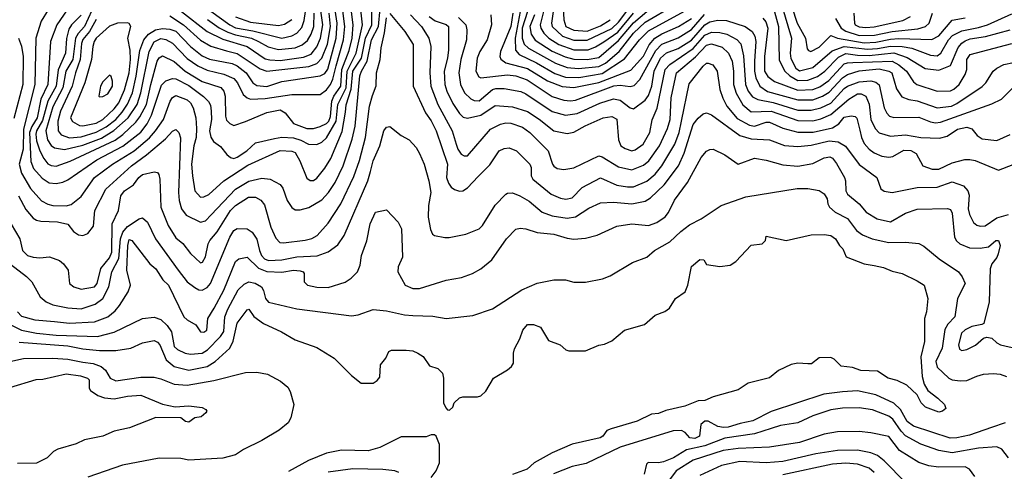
# Model space of a CAD drawing. Extents: x 501367 to 657802, y 482273 to 547541.
# Tile 292 of 656: x 595485 to 601420, y 495733 to 498456. Entities that reach past the tile are written whole.
import ezdxf

# ---------------------------------------------------------------- set-up
doc = ezdxf.new("R2010")
doc.units = 0

msp = doc.modelspace()

# ---------------------------------------------------------------- linework, layer by layer
at = {"layer": '0CON20XD'}
for points in [[(595698.9, 498585), (595613.3, 498446.7), (595581.4, 498345), (595576.3, 498065), (595507.1, 497795), (595506.2, 497675), (595480.6, 497585), (595495, 497530.4), (595549, 497439), (595615, 497364), (595655, 497343.4), (595685, 497336.5), (595765, 497333.3), (595795, 497342.3), (595855, 497390), (595934.8, 497505.2), (596043.3, 497585), (596175.1, 497664.9), (596266.5, 497743.5), (596303, 497785), (596350.8, 497855), (596391.8, 497965), (596405, 497986.2), (596425, 497998.5), (596495, 497972.5), (596515, 497954.5), (596530.8, 497925), (596546.9, 497865), (596550.8, 497800.8), (596547.4, 497745), (596535.2, 497694.8), (596521.2, 497585), (596525.4, 497514.6), (596540.9, 497425), (596575, 497386.5), (596595, 497387.3), (596625, 497401.5), (596716, 497484), (596860.8, 497579.2), (597055, 497666.9), (597125, 497663.9), (597145.9, 497655.9), (597174.1, 497605), (597215, 497500), (597235, 497485.6), (597255, 497486.4), (597275, 497500.9), (597325, 497561.5), (597361.2, 497618.8), (597427.6, 497782.4), (597448.3, 497898.3), (597452.8, 497942.8), (597482.6, 498037.4), (597493.7, 498145), (597544.7, 498225), (597569.7, 498345), (597607.7, 498425), (597605.2, 498705)], [(598752.4, 498695), (598764.2, 498454.2), (598776.7, 498415), (598825, 498392.1), (598905, 498386.5), (598985, 498418.9), (599043.9, 498456.1)], [(595810.3, 498575), (595707.6, 498425), (595671.2, 498325), (595654.8, 498065), (595612.6, 497977.4), (595589.1, 497865), (595557.1, 497812.9), (595543.3, 497776.7), (595551, 497601), (595567.8, 497557.8), (595620.4, 497500.4), (595662.7, 497472.7), (595705, 497468), (595745, 497476), (595775, 497490), (595949.4, 497610.6), (596106.7, 497693.3), (596215, 497777.1), (596252.5, 497827.5), (596279.9, 497880.1), (596339, 498061), (596365, 498086.4), (596405, 498101.3), (596425, 498100), (596505, 498059.8), (596593.2, 497993.2), (596623.1, 497963.1), (596635, 497940), (596639.7, 497905), (596640.6, 497855), (596629.6, 497785), (596636.9, 497746.9), (596652.4, 497722.4), (596695, 497691.8), (596732.4, 497642.4), (596755.6, 497625.6), (596775, 497619.2), (596795, 497626.2), (596854.6, 497665), (596906.9, 497713.1), (597020.3, 497740.2), (597065, 497747.4), (597135, 497742.8), (597179.2, 497729.2), (597225.4, 497704.6), (597275, 497703.4), (597305, 497718), (597335, 497743.9), (597392.9, 497845), (597402.2, 497945), (597452.3, 498045), (597459.1, 498145), (597513.8, 498255), (597551, 498425), (597531.2, 498605)], [(595855, 498484), (595796.9, 498425), (595781.6, 498398.4), (595766.6, 498343.4), (595760.2, 498255), (595717.2, 498152.8), (595704.9, 498055.1), (595653.8, 497965), (595621.4, 497848.6), (595586.2, 497785), (595582.1, 497765), (595586.1, 497726.1), (595605.7, 497665.7), (595629.5, 497619.5), (595655, 497587.1), (595675, 497576.8), (595705, 497573.3), (595787.8, 497602.2), (596059.5, 497730.5), (596106.3, 497763.7), (596185, 497837.7), (596209.5, 497870.5), (596249.6, 497945), (596274.6, 498065), (596314.2, 498205), (596325, 498225.5), (596345, 498238.5), (596415, 498204.1), (596482.9, 498145), (596585, 498082.8), (596698, 498048), (596714.4, 498024.4), (596722.6, 497995), (596725.4, 497875), (596731.1, 497851.1), (596750.8, 497830.8), (596775, 497818.2), (596845, 497842.9), (596975, 497897.3), (597055, 497911.9), (597085.2, 497895.2), (597135, 497829.5), (597215, 497799.7), (597255, 497800.8), (597295, 497812.1), (597335, 497830.5), (597347.7, 497845), (597357.6, 497872.4), (597365.8, 497964.2), (597379, 497995), (597421.2, 498055), (597426.5, 498155), (597470.7, 498269.3), (597489.8, 498345), (597494.6, 498425), (597469.7, 498635)], [(595919.5, 498510.5), (595876.2, 498415), (595837.1, 498372.9), (595820.4, 498345), (595804, 498215), (595763.6, 498145), (595744.7, 498045), (595685, 497930.3), (595642.2, 497785), (595651.5, 497731.5), (595675, 497698), (595695, 497682.4), (595754, 497674), (595865, 497698.8), (595977.9, 497742.1), (596053, 497787), (596137.5, 497865), (596192.9, 497945), (596213.9, 498015), (596265.3, 498264.7), (596295, 498323), (596335, 498342.4), (596366.4, 498336.4), (596405.4, 498315.4), (596495, 498221.3), (596557.6, 498177.6), (596615, 498152), (596715, 498127.2), (596775, 498101.6), (596797.2, 498075), (596831.2, 498005), (596855, 497984.1), (596875, 497977.7), (596965, 497981.5), (597125, 498004.3), (597295, 498005.4), (597335, 498032.7), (597358.9, 498065), (597372.9, 498097.1), (597392.1, 498177.9), (597437, 498335), (597444.4, 498415), (597414.5, 498654.5)], [(595945, 498457.7), (595905.6, 498384.4), (595865, 498336.1), (595856.6, 498313.4), (595848.5, 498215), (595820.3, 498135), (595801.2, 498055), (595730.5, 497905), (595713.9, 497845), (595716.7, 497785), (595735, 497762), (595784.5, 497744.5), (595855, 497750.7), (595945, 497778.3), (596005, 497810.7), (596063.1, 497855), (596101.5, 497898.5), (596134.1, 497945.9), (596164.2, 498015), (596186.9, 498115), (596208.9, 498271.1), (596232.2, 498335), (596262, 498368), (596304.2, 498395.8), (596345, 498403.9), (596389.6, 498399.6), (596426, 498386), (596515, 498295.2), (596585, 498238), (596628.4, 498218.4), (596765, 498191), (596795, 498177.6), (596850.8, 498135), (596889.6, 498075), (596915, 498058.6), (596975, 498053.7), (597065, 498082.5), (597295, 498117), (597325, 498131.7), (597342.6, 498157.4), (597392.8, 498345), (597398.8, 498435), (597372.3, 498605)], [(600108.2, 498628.2), (600171.6, 498435), (600221.9, 498345), (600231.2, 498281.2), (600239.8, 498269.8), (600254.6, 498264.6), (600305, 498291.1), (600375, 498360), (600415.5, 498345.5), (600575, 498316.5), (600645, 498319.6), (600735, 498338.6), (600785, 498342.7), (600982.5, 498337.5), (601025, 498358.3), (601105, 498453.3), (601185, 498466.5)], [(596460.3, 498505), (596615, 498384.4), (596709.1, 498339.1), (596855, 498293.7), (596965, 498220.4), (596993.1, 498213.1), (597055, 498210.1), (597195, 498229.8), (597241.4, 498248.6), (597275, 498291.8), (597297.4, 498345), (597311.6, 498425), (597287.1, 498595)], [(598700.1, 498505), (598691.4, 498435), (598694.8, 498415), (598757.5, 498357.5), (598825, 498331.6), (598905, 498331.7), (599055, 498403.1), (599095, 498440.2), (599175, 498546.8)], [(598852.4, 498162.4), (598975, 498174.6), (599015.3, 498194.8), (599097.7, 498265), (599185, 498373.8), (599255, 498440.9), (599435, 498546.3)], [(600077.6, 498547.6), (600137.5, 498345), (600129.4, 498255), (600132.4, 498222.4), (600163.5, 498163.5), (600185, 498147.8), (600265, 498168.4), (600382.3, 498267.7), (600455, 498294.5), (600595, 498278.2), (600655, 498281.6), (600735, 498297.1), (600803.8, 498293.8), (600863.6, 498283.6), (600975, 498242.9), (601015, 498237.7), (601038.1, 498255), (601083, 498335), (601108.6, 498361.4), (601165, 498388.1), (601265, 498409), (601319.5, 498425), (601465, 498490.8)], [(595478, 497395), (595521.9, 497311.9), (595565, 497258.7), (595585, 497246.6), (595611.5, 497241.5), (595712.9, 497237.1), (595775, 497223.6), (595808.7, 497178.7), (595838.9, 497158.9), (595865, 497154), (595895, 497166.4), (595928.8, 497211.2), (595937.2, 497305), (596004.7, 497435), (596158.2, 497575), (596249.2, 497640.8), (596363.1, 497736.9), (596405, 497784.6), (596425, 497793.2), (596444.6, 497775), (596453.2, 497743.2), (596442.6, 497415), (596446.6, 497366.6), (596459.2, 497315), (596487.3, 497277.3), (596575, 497235.4), (596605, 497243.1), (596639.5, 497279.5), (596785, 497434.8), (596865, 497483), (596945, 497500), (596995.3, 497495.2), (597055, 497463.3), (597070, 497440), (597097.1, 497365), (597125, 497323.6), (597145, 497309.6), (597175, 497308.8), (597226.7, 497323.3), (597305, 497369.2), (597346.5, 497413.5), (597387.2, 497475), (597435.4, 497575.4), (597489.6, 497735), (597506.3, 497815), (597535, 498118), (597544.2, 498145), (597580.1, 498205), (597606.1, 498333.9), (597648.1, 498415), (597656.9, 498523.1)], [(596389.9, 498479.9), (596471.1, 498425), (596575, 498332.4), (596636.9, 498296.9), (596731.7, 498268.3), (596795, 498252.4), (596935, 498160.4), (596975, 498145.9), (597226.6, 498173.4), (597275, 498192.5), (597305.2, 498225), (597341, 498309), (597358, 498415), (597350.6, 498495)], [(596637.6, 498507.6), (596751.9, 498425), (596785, 498407.7), (596889.5, 498389.5), (597065, 498345.6), (597125, 498358.3), (597155, 498374.3), (597185, 498408.9), (597199.5, 498450.5), (597208.3, 498505)], [(596924.7, 498325), (596982.4, 498292.4), (597045, 498276.6), (597145, 498285.9), (597187.7, 498305), (597219.5, 498330.5), (597241.7, 498368.3), (597257.2, 498415), (597259.2, 498495)], [(597715, 498493.1), (597805.5, 498385), (597855.9, 498305.9), (597856.1, 498055), (597931.6, 497895), (597965, 497845.6), (597995.7, 497785), (598063.4, 497585), (598058.2, 497505), (598069.5, 497469.5), (598086.2, 497446.2), (598105, 497432.9), (598135, 497422.5), (598155, 497424.3), (598185, 497441.9), (598248.8, 497511.2), (598318.8, 497581.2), (598374.3, 497665), (598405, 497680), (598435, 497684.4), (598480, 497665), (598560.6, 497585), (598567.1, 497565), (598567.1, 497515), (598578.1, 497495), (598688.1, 497405), (598745, 497379.6), (598776.1, 497373.9), (598815, 497382.9), (598875, 497444.7), (598985, 497503.1), (599085, 497459.1), (599147.9, 497447.9), (599185, 497447.9), (599265, 497482.4), (599314.5, 497525.5), (599356.2, 497575), (599434.3, 497705.7), (599460.7, 497775), (599474.8, 497844.8), (599520.1, 498069.9), (599605, 498175.4), (599625, 498192.9), (599635, 498194.5), (599663.4, 498183.4), (599688.5, 498145), (599705.8, 498035), (599722.5, 497982.5), (599748.4, 497935), (599810.2, 497860.2), (599885, 497819.6), (599915, 497814.3), (599985, 497838.7), (600005, 497838.4), (600085, 497801.5), (600175, 497777.5), (600267.2, 497777.2), (600385.5, 497804.5), (600422.1, 497827.9), (600455, 497867.5), (600496.1, 497876.1), (600521.5, 497871.5), (600532, 497862), (600549.2, 497790.8), (600559.3, 497745), (600575, 497709.4), (600605.3, 497675.3), (600635, 497653.8), (600682.7, 497632.7), (600725, 497626.9), (600748.2, 497631.8), (600815, 497669.3), (600856.4, 497666.4), (600888.6, 497648.6), (600929.4, 497575), (600985, 497554), (601025, 497555.3), (601106.6, 497593.4), (601182.8, 497612.8), (601213.3, 497613.3), (601245, 497607.1), (601385, 497549.2), (601535, 497606.7)], [(597840.6, 498485), (597907.4, 498415), (597951.7, 498345), (597962.2, 498295), (597956.8, 498135), (597962.8, 498055), (598004.8, 497945), (598092.2, 497785), (598115.3, 497704.7), (598125.2, 497675.2), (598145, 497644.6), (598165, 497634.6), (598185, 497635.4), (598323.4, 497796.6), (598384, 497826), (598415, 497833.3), (598445, 497832.3), (598515, 497807.6), (598560.8, 497775), (598670.8, 497665), (598696.8, 497585), (598705, 497572.1), (598725, 497559.6), (598765, 497553.3), (598825, 497562.7), (598975, 497636), (598995, 497630), (599095, 497567.9), (599175, 497551.7), (599245, 497579.7), (599276.7, 497605), (599341.6, 497695), (599390.8, 497799.2), (599405.2, 497855), (599411, 497985), (599443.6, 498135), (599558.9, 498231.1), (599625, 498302.2), (599655, 498310.9), (599719.8, 498289.8), (599757.8, 498255), (599779.1, 498205), (599787.6, 498145), (599788.4, 498065), (599803.1, 498013.1), (599843.4, 497943.5), (599895, 497900.9), (600014.8, 497905.2), (600175, 497848.8), (600265, 497846.9), (600315, 497858), (600375, 497884.5), (600482.7, 497977.3), (600535, 498008.5), (600558.3, 498008.3), (600584.6, 497994.6), (600606.2, 497946.2), (600616.2, 497855), (600640.9, 497800.9), (600665, 497774.7), (600735, 497754.1), (600825, 497761.3), (600916.6, 497746.6), (601029.2, 497740.8), (601075, 497754.4), (601137.5, 497795), (601195, 497807.7), (601225, 497797.8), (601257.6, 497757.6), (601286.8, 497736.8), (601375, 497728), (601455, 497763.1)], [(598324.2, 498485), (598329.5, 498425), (598303.2, 498335), (598259.4, 498265), (598242.8, 498225), (598235.3, 498145), (598252.3, 498112.3), (598265.4, 498105.4), (598425, 498123.6), (598475, 498117.7), (598542.9, 498092.8), (598695, 497993), (598765, 497970), (598805, 497967), (598835, 497971.7), (599066.5, 498056.5), (599105, 498061.3), (599165, 498053.6), (599189.8, 498060.2), (599223.8, 498096.2), (599320.1, 498269.9), (599355, 498308.5), (599455, 498345.9), (599535, 498396.7), (599612.3, 498487.7)], [(598456.4, 498495), (598446.2, 498415), (598383, 498265), (598379.7, 498235), (598385, 498217.8), (598415.6, 498195.6), (598545, 498161.7), (598666.7, 498086.7), (598755, 498053), (598825, 498046.9), (598975, 498078.2), (599168.5, 498151.5), (599245, 498235.3), (599280.2, 498305), (599314, 498345), (599355, 498371.7), (599455.9, 498415), (599535, 498462.7)], [(598501.2, 498505), (598471.2, 498345), (598473.2, 498273.2), (598496.2, 498246.2), (598600.3, 498195), (598711.4, 498131.4), (598775, 498110), (598855, 498107.8), (598995, 498131.1), (599130.6, 498219.4), (599221.5, 498335), (599275, 498387.9), (599491.9, 498508.1)], [(598546.7, 498505), (598514, 498405), (598512.7, 498345), (598525, 498309.2), (598551.1, 498285), (598715, 498193.5), (598785, 498167), (598852.4, 498162.4)], [(598587.1, 498485), (598560.5, 498415), (598568.8, 498368.8), (598591.7, 498331.7), (598695, 498266.4), (598771.9, 498231.9), (598825, 498217.7), (598905, 498216.2), (598975, 498227.8), (599095, 498329.7), (599185, 498436.7), (599265, 498505.7)], [(598642.9, 498505), (598621.4, 498425), (598625.2, 498405), (598644.7, 498374.7), (598675, 498344.8), (598735, 498306.1), (598825, 498274.3), (598911.1, 498275), (598955, 498293), (599005, 498323.5), (599090.2, 498379.8), (599185, 498495.4)], [(600035, 498502.9), (600059.6, 498415), (600062.5, 498212.5), (600096.8, 498145), (600128, 498118), (600175, 498089.6), (600235, 498091.5), (600295, 498112.7), (600339.1, 498145), (600420.4, 498229.6), (600465, 498252.5), (600535, 498242), (600605, 498240.1), (600755, 498256), (600835, 498229), (600942.6, 498162.6), (601025, 498151), (601095, 498180), (601141.8, 498288.1), (601163.3, 498315), (601185, 498329.4), (601215, 498340.2), (601305.9, 498354.1), (601454.8, 498395.2)], [(600402.6, 498462.6), (600437.4, 498405), (600465, 498386.6), (600545, 498361.4), (600636.8, 498363.2), (600745, 498385.3), (600898.3, 498401.7), (600944.4, 498415), (600968.2, 498435), (600987.2, 498495)], [(600513.8, 498495), (600516.2, 498435), (600521.5, 498425), (600545, 498413.3), (600585, 498408.8), (600635, 498413.1), (600808.2, 498451.9), (600854.3, 498475.7)], [(595865, 497815.6), (595905, 497823.9), (595945, 497832.1), (595985, 497853.7), (596055, 497918.9), (596081.7, 497955), (596116.7, 498033.3), (596144.8, 498134.8), (596153.3, 498215), (596151.3, 498271.3), (596136.4, 498345), (596154, 498415), (596145, 498433.3), (596135, 498438), (596074.4, 498434.4), (596025, 498416.2), (595945, 498345.3), (595933.1, 498325), (595924.8, 498295.2), (595918.4, 498215), (595876.8, 498075), (595790.3, 497865), (595802, 497842), (595845, 497818.1), (595865, 497815.6)], [(595935, 496844.7), (595952.5, 496865), (595973.3, 496955), (596025, 497020.9), (596039.3, 497055), (596042.1, 497225), (596080, 497305), (596094, 497395), (596116.9, 497425), (596169.8, 497460.2), (596202.9, 497505), (596225, 497522.4), (596295, 497538.6), (596314.3, 497534.3), (596323.3, 497523.3), (596330, 497495), (596335.4, 497325), (596378.7, 497215), (596425, 497140.6), (596467.3, 497107.3), (596515, 497046), (596575, 496990.6), (596586.7, 496995), (596605, 497026), (596620.5, 497105), (596630.5, 497125), (596675, 497177.1), (596755, 497306.4), (596785, 497335.8), (596864.3, 497385), (596905.3, 497385.3), (596937.4, 497367.4), (596959.7, 497339.7), (596998.1, 497205), (597028.9, 497138.9), (597053.4, 497113.4), (597075, 497109.7), (597205, 497126.6), (597245, 497136.8), (597276.9, 497155), (597345, 497228.5), (597421.4, 497345), (597498.8, 497511.2), (597532.3, 497607.7), (597568.8, 497745), (597594.3, 497935), (597611.5, 497998.5), (597633.4, 498056.6), (597636.2, 498135), (597657.2, 498215), (597663.5, 498286.5), (597683.3, 498376.7), (597695, 498467.5)], [(596616.3, 498456.3), (596687.5, 498407.5), (596740.1, 498380.1), (596785, 498364), (596881.2, 498345), (596924.7, 498325)], [(596785, 498473.7), (596875, 498441.1), (597045, 498420.7), (597081.6, 498428.4), (597125, 498456.4)], [(597953.4, 498475), (597989.8, 498449.8), (598055, 498427.3), (598068.7, 498415), (598069.5, 498275), (598063.8, 498225), (598043.9, 498145), (598047, 498065), (598059, 498025), (598095, 497950.9), (598135, 497890.9), (598158.7, 497868.7), (598185, 497861.5), (598265, 497881.1), (598350.8, 497939.1), (598455, 497930.8), (598545, 497901.7), (598616.2, 497856.1), (598705, 497786), (598785, 497769.7), (598825, 497777.2), (598893.8, 497816.2), (599002, 497865), (599055, 497871.8), (599085, 497855.7), (599095, 497732.5), (599109.4, 497695), (599135, 497678.8), (599175, 497665.4), (599195, 497671.8), (599242.5, 497705), (599282.7, 497775), (599298.1, 497851.9), (599327.2, 497922.8), (599376, 498155), (599404.4, 498185.6), (599545, 498282.5), (599615, 498363.3), (599655, 498381.4), (599705, 498379.3), (599748.3, 498368.3), (599807.1, 498337.1), (599831.3, 498311.3), (599848.7, 498238.7), (599860.7, 498065), (599876.3, 498025), (599901.5, 497991.5), (599934.9, 497974.8), (600026.8, 497956.8), (600175, 497911.4), (600255, 497909.7), (600315, 497923.9), (600375, 497952.7), (600455, 498040.8), (600475, 498055.6), (600545, 498082.2), (600616.4, 498086.4), (600645, 498078.4), (600665, 498062.5), (600695.2, 497925.2), (600712.2, 497892.2), (600728.9, 497875), (600755, 497867.2), (600905, 497867.9), (600975, 497840), (601004.8, 497834.8), (601035, 497838.4), (601345, 497948), (601403.5, 497976.5), (601481.4, 498055)], [(598129, 498469), (598174.7, 498425), (598180.8, 498395), (598178.9, 498335), (598144, 498215), (598132.2, 498135), (598141.1, 498065), (598166.6, 498015), (598205, 497978), (598225, 497969.4), (598255, 497967.4), (598333.9, 498035), (598355, 498041), (598405, 498041), (598505, 498022.6), (598535, 498009.7), (598695, 497903.3), (598775, 497879.6), (598845, 497890.4), (598982, 497952), (599065, 497978.3), (599105, 497970.2), (599165, 497924.7), (599185, 497919.3), (599255, 497971.3), (599275, 497999.6), (599295.4, 498054.6), (599309.6, 498145), (599347.1, 498225), (599384, 498256), (599455, 498281.9), (599535, 498332.5), (599615, 498425.5), (599645.8, 498444.1), (599692.5, 498452.5), (599745, 498450.4), (599858.1, 498415), (599900.7, 498385), (599916.4, 498356.4), (599922.7, 498325), (599914.3, 498205), (599914.6, 498145), (599922.3, 498105), (599945.7, 498055), (599993, 498023), (600175, 497972.7), (600265, 497973), (600325, 497994.2), (600365, 498019.8), (600444.9, 498105.1), (600475, 498125.9), (600545, 498147.9), (600665, 498159.2), (600725, 498146.6), (600742.4, 498135), (600769.8, 498039.8), (600801.5, 497991.5), (600843.9, 497973.9), (600895, 497967)], [(599964.4, 498464.4), (599983.5, 498443.5), (599995.6, 498405), (599975.5, 498235), (599975.5, 498145), (599993.8, 498113.8), (600035, 498083.3), (600175, 498030.9), (600265, 498034.5), (600308.1, 498051.9), (600361.5, 498088.5), (600455, 498189), (600475, 498196.6), (600507, 498197), (600745, 498206.4), (600785, 498183.7), (600829.7, 498145), (600872, 498082), (600893.1, 498065), (601015, 498024.2), (601095, 498027.5), (601115, 498036.5), (601148.7, 498065), (601184.4, 498125.6), (601193.4, 498155), (601194.7, 498215), (601215, 498245.4), (601465, 498311.8)], [(595477.5, 498345), (595495, 498296), (595505.6, 498235), (595502.5, 498065), (595448.8, 497861.2)], [(600895, 497967), (601015, 497924.8), (601101.4, 497935), (601135, 497950.9), (601287.7, 498052.3), (601308.8, 498075), (601353.8, 498145), (601376, 498164), (601417.1, 498185), (601475, 498198.9)], [(595965, 497990), (595985, 497993.8), (596015, 498009.2), (596044.5, 498055), (596044.5, 498084.5), (596035, 498112.5), (596025, 498122.5), (595985, 498082), (595971.1, 498055), (595962.5, 497995), (595965, 497990)], [(595402.3, 497002.3), (595525, 496906.7), (595556.8, 496875), (595607.5, 496785), (595645, 496755.4), (595685, 496735.9), (595775, 496718.9), (595855, 496711.9), (595939.2, 496740.8), (595985.3, 496775), (596022.8, 496845), (596040.4, 496935), (596082.9, 497017.1), (596091.8, 497135), (596105.9, 497174.1), (596135, 497208.7), (596205, 497256.2), (596225, 497261.5), (596255, 497234.5), (596304.1, 497135), (596439.7, 496945), (596495, 496874.6), (596540.6, 496840.6), (596565, 496826.4), (596585, 496824.5), (596615, 496842.3), (596634.1, 496865), (596750.6, 497145), (596775, 497184.6), (596795, 497196.2), (596855, 497195.4), (596885, 497175.5), (596913.5, 497133.5), (596929.2, 497065), (596942.2, 497035), (596960.6, 497015), (596984.3, 497005), (597065, 497008.4), (597155, 497026.5), (597277.9, 497032.1), (597345, 497055.4), (597401.5, 497098.5), (597440.7, 497155), (597582.8, 497485), (597599.8, 497539.8), (597615.2, 497604.8), (597656.1, 497695), (597680, 497785), (597695, 497808.9), (597715, 497812.2), (597785, 497757.5), (597832, 497732), (597874.7, 497684.7), (597895, 497650), (597922.1, 497585), (597951.2, 497485), (597962.3, 497415), (597948.5, 497335), (597947.2, 497265), (597960.3, 497190.2), (597973.3, 497163.3), (597984.6, 497154.6), (598047, 497143), (598073, 497143), (598175, 497163.8), (598255, 497195.4), (598275.3, 497215), (598351.9, 497338.1), (598415, 497403.5), (598425, 497410), (598455, 497412.5), (598500, 497395), (598555, 497361.3), (598634.4, 497295), (598695, 497273.5), (598785, 497260.2), (598835, 497266.4), (598915, 497320), (598985, 497351.8), (599065, 497355.2), (599175, 497345.3), (599255, 497362.5), (599287.4, 497382.6), (599368.9, 497461.1), (599455.4, 497574.6), (599489.6, 497650.4), (599545, 497823.3), (599575, 497862.7), (599605, 497888.5), (599625, 497894.6), (599655, 497881.8), (599826.8, 497756.8), (599895, 497737.4), (600005, 497732.4), (600095, 497697.9), (600175, 497690.8), (600255, 497699.6), (600365, 497726.5), (600418.6, 497718.6), (600463.7, 497693.7), (600545, 497583.4), (600652.7, 497505), (600676.2, 497436.2), (600695, 497422.2), (600745, 497413.8), (600895.7, 497444.3), (601015, 497445.8), (601105, 497477.5), (601173.6, 497453.6), (601200.4, 497425), (601208.5, 497398.5), (601203.1, 497315), (601210.9, 497280.9), (601235, 497233.1), (601255, 497217.9), (601275, 497212), (601305, 497214.1), (601375, 497262.2), (601445, 497282)], [(595471.6, 496695), (595495, 496668.7), (595575, 496645.7), (595694.2, 496635.8), (595785, 496625.8), (595935, 496635.2), (596015.6, 496665), (596060.1, 496699.9), (596087.1, 496732.9), (596137.5, 496815), (596153.1, 496855), (596131.4, 496945), (596135.8, 497095), (596145, 497130), (596160, 497125), (596269.4, 496985), (596305, 496953.1), (596348, 496888), (596381.1, 496855), (596473.8, 496665), (596495, 496645.4), (596545.9, 496615.9), (596575, 496573.5), (596595, 496572.1), (596612.9, 496585), (596619.6, 496655), (596656.9, 496716.9), (596714.3, 496825.7), (596785, 496998), (596805.5, 497014.5), (596855, 497024.5), (596925, 496957.5), (596975, 496937.1), (597065, 496934.2), (597135.3, 496945.3), (597175, 496941.8), (597193.8, 496935), (597200, 496925), (597200, 496875), (597218.8, 496855), (597275, 496842.5), (597345, 496842), (597447.1, 496872.9), (597482.7, 496897.3), (597521.4, 496935), (597537.1, 496975), (597544.4, 497035), (597576.9, 497123.1), (597597.9, 497225), (597630, 497295), (597695, 497310), (597766.7, 497235), (597787.1, 497195), (597791.9, 497025), (597766.7, 496965), (597763.5, 496935), (597808.8, 496855), (597855, 496835.7), (597895, 496834.4), (598055, 496885.6), (598147.4, 496902.6), (598214.5, 496925.5), (598265, 496953.3), (598331.1, 497008.9), (598420, 497135), (598476.1, 497193.9), (598500.8, 497199.2), (598535, 497194.2), (598605, 497173.3), (598705, 497162.3), (598785, 497138.5), (598825, 497133.6), (598895, 497138.5), (598965, 497156.5), (599085, 497210.6), (599175, 497225.4), (599275, 497215.5), (599325, 497232.5), (599375, 497267.5), (599395, 497293.1), (599432.4, 497367.6), (599510, 497475), (599593.5, 497625), (599625, 497662.5), (599645.8, 497674.2), (599665, 497675.8), (599735, 497642.2), (599815.7, 497585.7), (599915, 497620.6), (599985, 497609.5), (600085, 497581.5), (600175, 497573.4), (600265, 497588.9), (600335, 497623.8), (600369.1, 497629.1), (600385, 497620.5), (600408.1, 497588.1), (600456.5, 497505), (600462.5, 497485), (600464.6, 497425), (600475.6, 497405), (600544.4, 497345), (600588.1, 497295), (600654.7, 497254.7), (600735, 497236.9), (600825, 497288.9), (600895, 497313.8), (601078.3, 497318.3), (601095, 497311.4), (601105, 497290), (601120, 497145), (601132.7, 497122.7), (601152.5, 497105), (601209.6, 497079.6), (601275, 497077.9), (601324.4, 497085.6), (601368.8, 497125), (601385.4, 497125.4), (601394.5, 497095), (601382.9, 497045), (601375, 497022), (601345.4, 496984.6), (601335.4, 496954.6), (601328.9, 496755), (601297.5, 496625), (601285, 496617.5), (601225, 496605.7), (601183.6, 496586.4), (601161.9, 496565), (601144.2, 496495), (601149.3, 496469.3), (601165, 496461.2), (601195, 496468), (601245.7, 496494.3), (601295, 496536.7), (601315, 496542.5), (601345, 496536.7), (601375, 496506.7), (601397.5, 496495), (601494.4, 496474.4)], [(595434.9, 496614.9), (595495, 496583.3), (595586, 496566), (595705, 496554), (595954.1, 496545.9), (596055, 496571.2), (596225, 496654), (596295, 496661.8), (596335, 496648), (596373.1, 496613.1), (596399.7, 496575), (596416.3, 496486.3), (596435, 496467.5), (596482.2, 496445), (596515, 496438.9), (596585, 496445.7), (596616.5, 496465), (596695, 496545.8), (596714.9, 496575.1), (596721.9, 496665), (596739, 496711), (596802.5, 496827.5), (596838, 496862), (596865, 496875.3), (596905, 496868.2), (596942.5, 496845), (596954.1, 496824.1), (596966.8, 496775), (596985, 496752.1), (597155, 496713.1), (597485, 496671.1), (597525, 496676.5), (597615, 496708.5), (597695, 496700), (597805, 496676), (597855, 496673.2), (597975, 496667.9), (598055, 496655.4), (598216.6, 496673.4), (598335, 496712.9), (598512.2, 496827.8), (598603.1, 496866.9), (598705, 496886.9), (598775, 496886.9), (598825, 496874.3), (598895, 496874.3), (598997.4, 496892.6), (599045, 496910.8), (599178.3, 496991.7), (599265, 497024.4), (599311.9, 497065), (599404.3, 497115.7), (599470.3, 497179.7), (599521.6, 497218.4), (599593.7, 497256.3), (599714, 497336), (599861.7, 497388.3), (600171.2, 497438.8), (600235, 497438), (600305, 497425.5), (600335, 497405.8), (600352.9, 497375), (600355.6, 497345), (600367.1, 497325), (600401.5, 497295), (600475, 497256.8), (600530, 497185), (600565, 497159.1), (600624.3, 497134.3), (600725, 497113.6), (600825, 497115.4), (600905, 497107.5), (600935, 497090.6), (601026.7, 497015), (601144.4, 496935), (601166.6, 496906.6), (601183.6, 496865), (601138.4, 496775), (601122.5, 496665), (601079.1, 496620.9), (601062.6, 496587.4), (601044.9, 496475.1), (601008.3, 496395), (601015, 496361.8), (601085, 496294.2), (601105, 496285.3), (601155, 496278.3), (601195, 496280), (601255, 496307.4), (601295, 496318.4), (601355, 496323.1), (601395, 496318.8), (601434.3, 496305)], [(595432.2, 497222.2), (595484.6, 497135), (595501.1, 497065), (595532.5, 497035), (595565, 497023.2), (595605, 497020), (595665, 497026.2), (595724, 497005), (595748.1, 496985), (595777.1, 496945), (595784.3, 496865), (595810, 496845), (595855, 496830.4), (595935, 496844.7)], [(595481.2, 496511.2), (595775, 496489.3), (595865, 496472), (595965, 496461.7), (596065, 496461.2), (596154.7, 496475.2), (596225, 496507.9), (596295, 496521.5), (596315, 496511.8), (596330, 496495), (596366.7, 496405), (596415, 496364), (596505, 496342.6), (596614.5, 496365.5), (596662.3, 496395), (596752.1, 496475), (596771.9, 496518.1), (596795, 496626.2), (596855, 496706.2), (596865, 496711.2), (596895.5, 496665.5), (596953.9, 496623.9), (597063.8, 496575), (597145, 496525.7), (597275, 496480), (597381.2, 496415), (597485, 496310), (597542.5, 496265), (597615, 496263.8), (597639.5, 496280.5), (597655, 496300), (597660, 496375), (597692.5, 496415), (597710, 496455), (597725, 496462.5), (597815, 496462.5), (597855, 496458.8), (597885, 496446.2), (597916.2, 496425), (597955, 496370), (598005, 496353.3), (598033.3, 496325), (598040, 496295), (598040, 496145), (598052.5, 496115), (598063.9, 496103.9), (598075, 496102.5), (598095, 496120), (598103.3, 496145), (598135, 496176.7), (598155, 496182.5), (598245, 496182.5), (598265, 496187.5), (598294.1, 496215.9), (598340, 496295), (598425.7, 496344.3), (598450, 496365), (598461.2, 496385), (598461.2, 496445), (598468.3, 496471.7), (598498.7, 496531.3), (598516.9, 496585), (598545, 496618), (598582.3, 496617.7), (598625, 496601.4), (598672.1, 496522.1), (598742.5, 496495), (598776.4, 496466.4), (598795, 496460), (598895, 496458.8), (598975, 496493.8), (599009.5, 496500.5), (599055, 496518.8), (599131.2, 496585), (599251.2, 496618.8), (599316.2, 496675), (599373, 496697), (599402.7, 496717.3), (599438, 496775), (599495.7, 496814.3), (599511.4, 496855), (599535, 496967.5), (599585, 497010), (599608.3, 497008.3), (599625, 496980), (599705, 496967.1), (599767.5, 496975), (599802.7, 496997.3), (599895, 497096.7), (599960, 497105), (599980, 497125), (599985, 497150), (600105, 497123.8), (600255, 497159.2), (600335, 497160), (600375, 497154.2), (600402, 497135), (600426.7, 497095), (600446.7, 497075), (600467, 497027), (600575, 496984), (600636.1, 496973.9), (600692.7, 496962.7), (600745, 496938.8), (600805, 496926), (600895, 496882), (600936.2, 496855), (600959.2, 496775), (600951.4, 496695), (600939.2, 496655), (600939.2, 496515), (600917.1, 496422.9), (600925.6, 496305), (600937.8, 496257.8), (600959.4, 496219.4), (601020, 496175), (601060, 496135), (601068.3, 496111.7), (601047.5, 496095), (601025, 496089.2), (600945, 496118.8), (600918.8, 496145), (600894, 496195), (600831.7, 496251.7), (600775, 496280), (600720, 496295), (600655, 496336.2), (600555, 496341.2), (600505, 496358), (600436.1, 496366.1), (600395, 496410), (600375, 496420), (600305, 496416.7), (600258.3, 496381.7), (600235, 496381.2), (600175, 496384.2), (600135, 496378), (600059.5, 496340.5), (600005, 496296), (599875.7, 496264.3), (599816.4, 496223.6), (599665, 496182.9), (599615, 496160.8), (599575, 496158), (599495, 496125.8), (599380.3, 496099.7), (599335, 496080.8), (599292.7, 496077.3), (599207.5, 496035), (599050.3, 495989.7), (599025, 495978.8), (599000, 495945), (598983.8, 495935), (598815, 495896), (598695, 495844.3), (598586.7, 495785), (598543.3, 495745), (598455, 495714)], [(595425, 496395.3), (595507, 496413), (595684.8, 496415.2), (595775, 496408.4), (595865, 496392), (595927.6, 496382.4), (595976.5, 496365), (596002.2, 496342.2), (596029.1, 496295), (596065, 496277.6), (596215, 496300), (596295, 496300.8), (596335, 496291.1), (596415, 496257.8), (596495, 496252.4), (596655, 496279.7), (596845, 496328.2), (596915, 496330), (596979.1, 496319.1), (597057, 496277), (597100.3, 496240.3), (597115.6, 496215), (597138.1, 496135), (597118.5, 496055), (597102.9, 496025), (597048.3, 495981.7), (596945, 495917.9), (596834.2, 495865), (596785, 495833.3), (596708.3, 495811.7), (596505, 495799.5), (596455, 495809.5), (596325, 495813.1), (596105, 495770.5), (595895, 495697.5)], [(595425, 496237.9), (595583.6, 496286.4), (595625, 496288.1), (595765, 496320), (595850.9, 496309.1), (595893.8, 496295), (595903.8, 496285), (595903.8, 496235), (595910.5, 496220.5), (595955, 496190.8), (595995.5, 496175.5), (596055, 496170.5), (596135, 496186.4), (596215, 496192.9), (596345, 496137.5), (596422.5, 496122.5), (596505, 496126.9), (596585, 496118), (596607.5, 496105), (596612.5, 496095), (596606.7, 496085), (596578.3, 496061.7), (596540, 496055), (596505, 496030), (596485, 496033.8), (596455, 496056.2), (596305, 496056.7), (596145.5, 495994.5), (596054.4, 495975.6), (595985, 495944.2), (595875, 495922.5), (595825, 495899.2), (595715, 495865.8), (595688.3, 495851.7), (595650, 495815), (595585, 495782), (595470.6, 495780.6)], [(601425.3, 496024.7), (601342.8, 495997.3), (601209.5, 495950.5), (601135, 495935.2), (601093.7, 495933.7), (600873.6, 496005), (600835, 496033.9), (600795.4, 496105.4), (600753.3, 496143.3), (600645, 496193.9), (600535, 496218.4), (600445, 496213.2), (600332.8, 496197.2), (600015, 496093.3), (599905, 496038.3), (599828.3, 496021.7), (599755, 495999.2), (599726.5, 495996.5), (599692.5, 496002.5), (599635, 496034.7), (599615, 496035.8), (599590.4, 496015), (599583.6, 495945), (599555, 495930), (599525, 495934), (599496.8, 495966.8), (599475, 495979), (599423.4, 495976.6), (599105, 495879.1), (598899.4, 495780.6), (598815, 495761.9), (598702.6, 495717.4)], [(601445.3, 495815.3), (601405.7, 495865.7), (601375, 495881.2), (601265, 495873.3), (601105, 495845.2), (601025, 495858.4), (600916.5, 495896.5), (600825, 495946.5), (600797.8, 495975), (600748.1, 496048.1), (600725, 496065.8), (600625, 496103.4), (600545, 496115.9), (600445, 496113.6), (600375, 496103.3), (600265, 496068), (600175, 496025.9), (600071.3, 496008.7), (600015, 495991.3), (599915, 495958.7), (599735, 495933.8), (599615, 495887.2), (599505, 495861.9), (599425, 495814.8), (599365, 495790.8), (599334.7, 495784.7), (599274, 495786), (599264.2, 495775.8), (599250, 495715)], [(597965.7, 495695), (597996.2, 495735), (598016.2, 495785), (598016.2, 495895), (597996.2, 495945), (597985, 495953.8), (597965, 495953.8), (597935, 495940), (597785, 495941.2), (597655, 495876), (597585, 495855.6), (597425, 495860), (597335, 495842.1), (597225, 495798.5), (597105, 495732.5)], [(601242, 495702), (601210.5, 495745), (601185, 495759.4), (601022.7, 495757.3), (600965.8, 495765.8), (600905.3, 495785.3), (600788.9, 495858.9), (600725, 495943.8), (600615, 495964.6), (600545, 495973.2), (600415, 495972), (600335, 495957.3), (600185, 495906.2), (600005, 495877.7), (599815, 495871), (599725, 495858.7), (599545, 495800.5), (599441.5, 495735), (599390, 495665)], [(600824.5, 495665), (600695.5, 495795.5), (600655, 495827.5), (600614.7, 495845.3), (600535, 495860), (600415, 495859.5), (600285, 495838.7), (600085, 495791.6), (599985, 495784.3), (599825, 495791.6), (599715, 495769), (599585, 495708.7)], [(600636.6, 495726.6), (600605, 495751.7), (600535, 495776), (600465, 495782.7), (600383.6, 495776.4), (600085, 495711.8)], [(597770, 495725), (597745.4, 495735.4), (597673, 495743), (597492.2, 495747.8), (597345, 495727.1)]]:
    msp.add_lwpolyline(points, dxfattribs=at)

doc.saveas('drawing.dxf')
